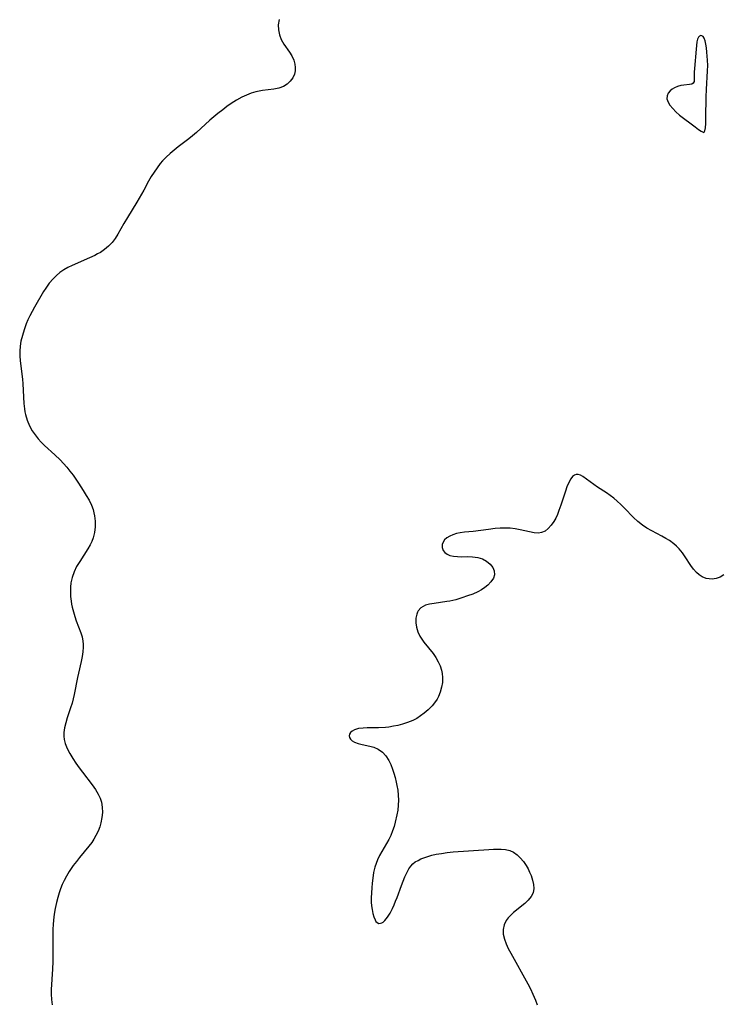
# Model space of a CAD drawing. Header units: metres. Extents: x 1073367 to 1082519, y 1569854 to 1574957.
# Tile 665 of 1056: x 1080765 to 1080984, y 1570410 to 1570717. Entities that reach past the tile are written whole.
import ezdxf

# ---------------------------------------------------------------- set-up
doc = ezdxf.new("R2010")
doc.units = ezdxf.units.M
doc.layers.add('CGG_CurvaNivelLidar_v1', color=253, linetype='Continuous', lineweight=30)

msp = doc.modelspace()

# ---------------------------------------------------------------- linework, layer by layer
at = {"layer": 'CGG_CurvaNivelLidar_v1'}
for p, q in [((1080846.2751, 1570716.8461, 77.5), (1080845.9978, 1570715.2145, 77.5)), ((1080845.9978, 1570715.2145, 77.5), (1080846.0131, 1570713.5951, 77.5)), ((1080846.0131, 1570713.5951, 77.5), (1080846.3407, 1570712.0963, 77.5)), ((1080846.3407, 1570712.0963, 77.5), (1080846.9288, 1570710.6496, 77.5)), ((1080846.9288, 1570710.6496, 77.5), (1080847.7598, 1570709.1903, 77.5)), ((1080976.3606, 1570709.8352, 78), (1080976.1943, 1570708.7877, 78)), ((1080976.5772, 1570710.6832, 78), (1080976.3606, 1570709.8352, 78)), ((1080976.8763, 1570711.3294, 78), (1080976.5772, 1570710.6832, 78)), ((1080977.2055, 1570711.6763, 78), (1080976.8763, 1570711.3294, 78)), ((1080977.5788, 1570711.8196, 78), (1080977.2055, 1570711.6763, 78)), ((1080977.9258, 1570711.759, 78), (1080977.5788, 1570711.8196, 78)), ((1080978.1021, 1570711.6536, 78), (1080977.9258, 1570711.759, 78)), ((1080978.2681, 1570711.5007, 78), (1080978.1021, 1570711.6536, 78)), ((1080978.5623, 1570711.0669, 78), (1080978.2681, 1570711.5007, 78)), ((1080978.8853, 1570710.2389, 78), (1080978.5623, 1570711.0669, 78)), ((1080979.1326, 1570709.1979, 78), (1080978.8853, 1570710.2389, 78)), ((1080847.7598, 1570709.1903, 77.5), (1080849.4612, 1570706.6394, 77.5)), ((1080849.4612, 1570706.6394, 77.5), (1080850.1592, 1570705.4953, 77.5)), ((1080976.0703, 1570707.6255, 78), (1080975.5904, 1570701.5708, 78)), ((1080976.1943, 1570708.7877, 78), (1080976.0703, 1570707.6255, 78)), ((1080979.3223, 1570707.9965, 78), (1080979.1326, 1570709.1979, 78)), ((1080979.47, 1570706.6765, 78), (1080979.3223, 1570707.9965, 78)), ((1080979.6592, 1570704.1989, 78), (1080979.47, 1570706.6765, 78)), ((1080850.1592, 1570705.4953, 77.5), (1080850.7808, 1570704.2123, 77.5)), ((1080850.7808, 1570704.2123, 77.5), (1080851.1781, 1570702.906, 77.5)), ((1080979.708, 1570702.5265, 78), (1080979.6592, 1570704.1989, 78)), ((1080851.2252, 1570700.8336, 77.5), (1080850.9934, 1570699.8355, 77.5)), ((1080851.1781, 1570702.906, 77.5), (1080851.2897, 1570701.8644, 77.5)), ((1080851.2897, 1570701.8644, 77.5), (1080851.2252, 1570700.8336, 77.5)), ((1080975.5904, 1570701.5708, 78), (1080975.5275, 1570700.3913, 78)), ((1080975.5275, 1570700.3913, 78), (1080975.5332, 1570698.3372, 78)), ((1080979.366, 1570694.9841, 78), (1080979.6815, 1570700.8843, 78)), ((1080979.6815, 1570700.8843, 78), (1080979.708, 1570702.5265, 78)), ((1080849.7227, 1570697.579, 77.5), (1080848.7829, 1570696.6706, 77.5)), ((1080850.4693, 1570698.6467, 77.5), (1080849.7227, 1570697.579, 77.5)), ((1080850.9934, 1570699.8355, 77.5), (1080850.4693, 1570698.6467, 77.5)), ((1080975.2246, 1570696.9988, 78), (1080974.7564, 1570696.6943, 78)), ((1080975.4616, 1570697.5566, 78), (1080975.2246, 1570696.9988, 78)), ((1080975.5332, 1570698.3372, 78), (1080975.4616, 1570697.5566, 78)), ((1080839.0183, 1570694.3018, 77.5), (1080837.5707, 1570693.862, 77.5)), ((1080840.0713, 1570694.5456, 77.5), (1080839.0183, 1570694.3018, 77.5)), ((1080841.1231, 1570694.7337, 77.5), (1080840.0713, 1570694.5456, 77.5)), ((1080844.5679, 1570695.1655, 77.5), (1080841.1231, 1570694.7337, 77.5)), ((1080846.162, 1570695.454, 77.5), (1080844.5679, 1570695.1655, 77.5)), ((1080847.6066, 1570695.9419, 77.5), (1080846.162, 1570695.454, 77.5)), ((1080848.7829, 1570696.6706, 77.5), (1080847.6066, 1570695.9419, 77.5)), ((1080968.0276, 1570694.5979, 78), (1080967.4333, 1570693.8861, 78)), ((1080968.6363, 1570695.087, 78), (1080968.0276, 1570694.5979, 78)), ((1080969.3305, 1570695.5013, 78), (1080968.6363, 1570695.087, 78)), ((1080970.3111, 1570695.9263, 78), (1080969.3305, 1570695.5013, 78)), ((1080971.3274, 1570696.2309, 78), (1080970.3111, 1570695.9263, 78)), ((1080972.3237, 1570696.4176, 78), (1080971.3274, 1570696.2309, 78)), ((1080974.0859, 1570696.5615, 78), (1080972.3237, 1570696.4176, 78)), ((1080974.7564, 1570696.6943, 78), (1080974.0859, 1570696.5615, 78)), ((1080979.2745, 1570692.7437, 78), (1080979.366, 1570694.9841, 78)), ((1080832.9663, 1570691.6965, 77.5), (1080831.3425, 1570690.6611, 77.5)), ((1080834.6338, 1570692.6199, 77.5), (1080832.9663, 1570691.6965, 77.5)), ((1080836.0888, 1570693.2943, 77.5), (1080834.6338, 1570692.6199, 77.5)), ((1080837.5707, 1570693.862, 77.5), (1080836.0888, 1570693.2943, 77.5)), ((1080967.0771, 1570693.0817, 78), (1080967.0181, 1570692.1735, 78)), ((1080967.0181, 1570692.1735, 78), (1080967.352, 1570691.1264, 78)), ((1080967.4333, 1570693.8861, 78), (1080967.0771, 1570693.0817, 78)), ((1080967.352, 1570691.1264, 78), (1080967.9558, 1570690.1175, 78)), ((1080979.1742, 1570686.2103, 78), (1080979.2745, 1570692.7437, 78)), ((1080828.6835, 1570688.736, 77.5), (1080827.2137, 1570687.5763, 77.5)), ((1080830.0018, 1570689.7215, 77.5), (1080828.6835, 1570688.736, 77.5)), ((1080831.3425, 1570690.6611, 77.5), (1080830.0018, 1570689.7215, 77.5)), ((1080967.9558, 1570690.1175, 78), (1080968.801, 1570689.0751, 78)), ((1080968.801, 1570689.0751, 78), (1080969.8383, 1570688.0396, 78)), ((1080969.8383, 1570688.0396, 78), (1080970.9677, 1570687.0763, 78)), ((1080824.7192, 1570685.4666, 77.5), (1080820.4876, 1570681.6409, 77.5)), ((1080827.2137, 1570687.5763, 77.5), (1080824.7192, 1570685.4666, 77.5)), ((1080970.9677, 1570687.0763, 78), (1080975.8028, 1570683.3563, 78)), ((1080979.1097, 1570684.4895, 78), (1080979.1742, 1570686.2103, 78)), ((1080820.4876, 1570681.6409, 77.5), (1080819.2994, 1570680.6295, 77.5)), ((1080975.8028, 1570683.3563, 78), (1080976.837, 1570682.6118, 78)), ((1080976.837, 1570682.6118, 78), (1080977.7242, 1570682.0361, 78)), ((1080977.7242, 1570682.0361, 78), (1080978.3113, 1570681.7072, 78)), ((1080978.3113, 1570681.7072, 78), (1080978.5, 1570681.6488, 78)), ((1080978.5, 1570681.6488, 78), (1080978.6528, 1570681.725, 78)), ((1080978.6528, 1570681.725, 78), (1080978.8084, 1570682.1168, 78)), ((1080978.8084, 1570682.1168, 78), (1080978.9913, 1570683.1044, 78)), ((1080978.9913, 1570683.1044, 78), (1080979.1097, 1570684.4895, 78)), ((1080818.0853, 1570679.6511, 77.5), (1080814.8302, 1570677.1559, 77.5)), ((1080819.2994, 1570680.6295, 77.5), (1080818.0853, 1570679.6511, 77.5)), ((1080813.5438, 1570676.1321, 77.5), (1080812.2934, 1570675.0737, 77.5)), ((1080814.8302, 1570677.1559, 77.5), (1080813.5438, 1570676.1321, 77.5)), ((1080809.9623, 1570672.8005, 77.5), (1080809.2185, 1570671.9351, 77.5)), ((1080811.0937, 1570673.9682, 77.5), (1080809.9623, 1570672.8005, 77.5)), ((1080812.2934, 1570675.0737, 77.5), (1080811.0937, 1570673.9682, 77.5)), ((1080808.2286, 1570670.6405, 77.5), (1080807.3064, 1570669.2886, 77.5)), ((1080809.2185, 1570671.9351, 77.5), (1080808.2286, 1570670.6405, 77.5)), ((1080805.6102, 1570666.4663, 77.5), (1080804.0762, 1570663.6653, 77.5)), ((1080806.4374, 1570667.8935, 77.5), (1080805.6102, 1570666.4663, 77.5)), ((1080807.3064, 1570669.2886, 77.5), (1080806.4374, 1570667.8935, 77.5)), ((1080804.0762, 1570663.6653, 77.5), (1080802.6652, 1570661.1693, 77.5)), ((1080802.6652, 1570661.1693, 77.5), (1080801.9342, 1570659.9383, 77.5)), ((1080801.9342, 1570659.9383, 77.5), (1080798.9999, 1570655.2103, 77.5)), ((1080798.9999, 1570655.2103, 77.5), (1080797.8749, 1570653.2852, 77.5)), ((1080797.8749, 1570653.2852, 77.5), (1080796.0472, 1570650.0153, 77.5)), ((1080795.1992, 1570648.6451, 77.5), (1080794.2479, 1570647.3726, 77.5)), ((1080796.0472, 1570650.0153, 77.5), (1080795.1992, 1570648.6451, 77.5)), ((1080791.9169, 1570645.2153, 77.5), (1080790.5749, 1570644.3062, 77.5)), ((1080793.1498, 1570646.2335, 77.5), (1080791.9169, 1570645.2153, 77.5)), ((1080794.2479, 1570647.3726, 77.5), (1080793.1498, 1570646.2335, 77.5)), ((1080787.1805, 1570642.558, 77.5), (1080781.8021, 1570640.1924, 77.5)), ((1080788.8493, 1570643.3464, 77.5), (1080787.1805, 1570642.558, 77.5)), ((1080789.7256, 1570643.8098, 77.5), (1080788.8493, 1570643.3464, 77.5)), ((1080790.5749, 1570644.3062, 77.5), (1080789.7256, 1570643.8098, 77.5)), ((1080779.1895, 1570638.811, 77.5), (1080778.0043, 1570637.9967, 77.5)), ((1080780.4691, 1570639.5375, 77.5), (1080779.1895, 1570638.811, 77.5)), ((1080781.8021, 1570640.1924, 77.5), (1080780.4691, 1570639.5375, 77.5)), ((1080775.8629, 1570636.082, 77.5), (1080774.6687, 1570634.6856, 77.5)), ((1080776.8942, 1570637.0845, 77.5), (1080775.8629, 1570636.082, 77.5)), ((1080778.0043, 1570637.9967, 77.5), (1080776.8942, 1570637.0845, 77.5)), ((1080773.5967, 1570633.1804, 77.5), (1080772.9196, 1570632.0926, 77.5)), ((1080774.6687, 1570634.6856, 77.5), (1080773.5967, 1570633.1804, 77.5)), ((1080772.9196, 1570632.0926, 77.5), (1080770.0975, 1570627.2002, 77.5)), ((1080770.0975, 1570627.2002, 77.5), (1080768.6207, 1570624.5062, 77.5)), ((1080768.6207, 1570624.5062, 77.5), (1080768.0376, 1570623.3068, 77.5)), ((1080767.4757, 1570621.9993, 77.5), (1080766.8263, 1570620.2174, 77.5)), ((1080768.0376, 1570623.3068, 77.5), (1080767.4757, 1570621.9993, 77.5)), ((1080766.2877, 1570618.4146, 77.5), (1080765.8595, 1570616.6059, 77.5)), ((1080766.8263, 1570620.2174, 77.5), (1080766.2877, 1570618.4146, 77.5)), ((1080765.5963, 1570615.0817, 77.5), (1080765.4626, 1570613.5587, 77.5)), ((1080765.8595, 1570616.6059, 77.5), (1080765.5963, 1570615.0817, 77.5)), ((1080765.4626, 1570613.5587, 77.5), (1080765.4858, 1570612.0549, 77.5)), ((1080765.4858, 1570612.0549, 77.5), (1080765.6136, 1570610.5382, 77.5)), ((1080765.6136, 1570610.5382, 77.5), (1080766.3019, 1570604.7594, 77.5)), ((1080766.3019, 1570604.7594, 77.5), (1080766.4327, 1570603.3928, 77.5)), ((1080766.4327, 1570603.3928, 77.5), (1080766.7818, 1570597.2317, 77.5)), ((1080766.7818, 1570597.2317, 77.5), (1080766.9381, 1570595.5763, 77.5)), ((1080766.9381, 1570595.5763, 77.5), (1080767.0667, 1570594.6523, 77.5)), ((1080767.0667, 1570594.6523, 77.5), (1080767.2399, 1570593.7416, 77.5)), ((1080767.2399, 1570593.7416, 77.5), (1080767.7483, 1570591.9895, 77.5)), ((1080767.7483, 1570591.9895, 77.5), (1080768.4636, 1570590.3062, 77.5)), ((1080768.4636, 1570590.3062, 77.5), (1080769.3656, 1570588.6994, 77.5)), ((1080769.3656, 1570588.6994, 77.5), (1080770.2491, 1570587.4257, 77.5)), ((1080770.2491, 1570587.4257, 77.5), (1080771.2298, 1570586.2069, 77.5)), ((1080771.2298, 1570586.2069, 77.5), (1080772.1971, 1570585.1337, 77.5)), ((1080772.1971, 1570585.1337, 77.5), (1080773.2216, 1570584.1042, 77.5)), ((1080773.2216, 1570584.1042, 77.5), (1080776.4023, 1570581.2439, 77.5)), ((1080776.4023, 1570581.2439, 77.5), (1080778.0223, 1570579.6816, 77.5)), ((1080778.0223, 1570579.6816, 77.5), (1080779.1007, 1570578.5371, 77.5)), ((1080779.1007, 1570578.5371, 77.5), (1080780.1347, 1570577.3489, 77.5)), ((1080780.1347, 1570577.3489, 77.5), (1080781.1206, 1570576.1201, 77.5)), ((1080781.1206, 1570576.1201, 77.5), (1080782.0611, 1570574.8496, 77.5)), ((1080782.0611, 1570574.8496, 77.5), (1080783.751, 1570572.4178, 77.5)), ((1080937.6352, 1570574.4456, 78), (1080937.1203, 1570573.793, 78)), ((1080938.1839, 1570574.9105, 78), (1080937.6352, 1570574.4456, 78)), ((1080938.7666, 1570575.146, 78), (1080938.1839, 1570574.9105, 78)), ((1080939.3972, 1570575.1197, 78), (1080938.7666, 1570575.146, 78)), ((1080940.0711, 1570574.8699, 78), (1080939.3972, 1570575.1197, 78)), ((1080940.7967, 1570574.4545, 78), (1080940.0711, 1570574.8699, 78)), ((1080945.3983, 1570571.1845, 78), (1080940.7967, 1570574.4545, 78)), ((1080783.751, 1570572.4178, 77.5), (1080785.2649, 1570570.1263, 77.5)), ((1080935.8901, 1570571.2963, 78), (1080935.3897, 1570569.8728, 78)), ((1080936.4378, 1570572.5851, 78), (1080935.8901, 1570571.2963, 78)), ((1080937.1203, 1570573.793, 78), (1080936.4378, 1570572.5851, 78)), ((1080785.2649, 1570570.1263, 77.5), (1080786.2041, 1570568.6028, 77.5)), ((1080786.2041, 1570568.6028, 77.5), (1080787.0639, 1570567.0649, 77.5)), ((1080935.3897, 1570569.8728, 78), (1080934.0026, 1570565.5443, 78)), ((1080948.1553, 1570569.4073, 78), (1080945.3983, 1570571.1845, 78)), ((1080949.3098, 1570568.5987, 78), (1080948.1553, 1570569.4073, 78)), ((1080950.445, 1570567.732, 78), (1080949.3098, 1570568.5987, 78)), ((1080787.0639, 1570567.0649, 77.5), (1080787.807, 1570565.5056, 77.5)), ((1080787.807, 1570565.5056, 77.5), (1080788.3058, 1570564.1717, 77.5)), ((1080934.0026, 1570565.5443, 78), (1080933.3877, 1570563.8663, 78)), ((1080951.5508, 1570566.8091, 78), (1080950.445, 1570567.732, 78)), ((1080952.7015, 1570565.7543, 78), (1080951.5508, 1570566.8091, 78)), ((1080953.8134, 1570564.6547, 78), (1080952.7015, 1570565.7543, 78)), ((1080788.3058, 1570564.1717, 77.5), (1080788.5706, 1570563.2025, 77.5)), ((1080788.5706, 1570563.2025, 77.5), (1080788.7498, 1570562.2706, 77.5)), ((1080788.7498, 1570562.2706, 77.5), (1080788.9292, 1570560.5235, 77.5)), ((1080932.9042, 1570562.678, 78), (1080932.3804, 1570561.541, 78)), ((1080933.3877, 1570563.8663, 78), (1080932.9042, 1570562.678, 78)), ((1080956.6236, 1570561.7116, 78), (1080953.8134, 1570564.6547, 78)), ((1080788.9292, 1570560.5235, 77.5), (1080788.925, 1570558.7683, 77.5)), ((1080930.9817, 1570559.2763, 78), (1080930.0622, 1570558.2651, 78)), ((1080931.8023, 1570560.4768, 78), (1080930.9817, 1570559.2763, 78)), ((1080932.3804, 1570561.541, 78), (1080931.8023, 1570560.4768, 78)), ((1080957.9564, 1570560.4632, 78), (1080956.6236, 1570561.7116, 78)), ((1080959.3776, 1570559.3236, 78), (1080957.9564, 1570560.4632, 78)), ((1080960.7978, 1570558.3714, 78), (1080959.3776, 1570559.3236, 78)), ((1080788.7339, 1570557.03, 77.5), (1080788.3358, 1570555.3345, 77.5)), ((1080788.925, 1570558.7683, 77.5), (1080788.7339, 1570557.03, 77.5)), ((1080899.3576, 1570555.9282, 78), (1080898.4868, 1570555.3723, 78)), ((1080900.3573, 1570556.3592, 78), (1080899.3576, 1570555.9282, 78)), ((1080901.4672, 1570556.6855, 78), (1080900.3573, 1570556.3592, 78)), ((1080902.6597, 1570556.9228, 78), (1080901.4672, 1570556.6855, 78)), ((1080903.9417, 1570557.0932, 78), (1080902.6597, 1570556.9228, 78)), ((1080906.7044, 1570557.3964, 78), (1080903.9417, 1570557.0932, 78)), ((1080911.4329, 1570558.0193, 78), (1080906.7044, 1570557.3964, 78)), ((1080913.5505, 1570558.2505, 78), (1080911.4329, 1570558.0193, 78)), ((1080915.124, 1570558.3584, 78), (1080913.5505, 1570558.2505, 78)), ((1080916.6841, 1570558.3942, 78), (1080915.124, 1570558.3584, 78)), ((1080918.2216, 1570558.3377, 78), (1080916.6841, 1570558.3942, 78)), ((1080919.7726, 1570558.1684, 78), (1080918.2216, 1570558.3377, 78)), ((1080921.2776, 1570557.912, 78), (1080919.7726, 1570558.1684, 78)), ((1080924.2255, 1570557.2474, 78), (1080921.2776, 1570557.912, 78)), ((1080925.6418, 1570556.9694, 78), (1080924.2255, 1570557.2474, 78)), ((1080926.9714, 1570556.8772, 78), (1080925.6418, 1570556.9694, 78)), ((1080927.9451, 1570557.012, 78), (1080926.9714, 1570556.8772, 78)), ((1080929.05, 1570557.4899, 78), (1080927.9451, 1570557.012, 78)), ((1080930.0622, 1570558.2651, 78), (1080929.05, 1570557.4899, 78)), ((1080962.2778, 1570557.5144, 78), (1080960.7978, 1570558.3714, 78)), ((1080965.4606, 1570555.8607, 78), (1080962.2778, 1570557.5144, 78)), ((1080787.4316, 1570553.1714, 77.5), (1080786.7106, 1570551.9253, 77.5)), ((1080787.9559, 1570554.279, 77.5), (1080787.4316, 1570553.1714, 77.5)), ((1080788.3358, 1570555.3345, 77.5), (1080787.9559, 1570554.279, 77.5)), ((1080897.0224, 1570553.268, 78), (1080896.9999, 1570552.3324, 78)), ((1080897.2999, 1570554.0134, 78), (1080897.0224, 1570553.268, 78)), ((1080897.7861, 1570554.7155, 78), (1080897.2999, 1570554.0134, 78)), ((1080898.4868, 1570555.3723, 78), (1080897.7861, 1570554.7155, 78)), ((1080966.6689, 1570555.1991, 78), (1080965.4606, 1570555.8607, 78)), ((1080967.8362, 1570554.4906, 78), (1080966.6689, 1570555.1991, 78)), ((1080969.1598, 1570553.5444, 78), (1080967.8362, 1570554.4906, 78)), ((1080970.0433, 1570552.7765, 78), (1080969.1598, 1570553.5444, 78)), ((1080786.7106, 1570551.9253, 77.5), (1080784.143, 1570548.0431, 77.5)), ((1080896.9999, 1570552.3324, 78), (1080897.3215, 1570551.4498, 78)), ((1080897.3215, 1570551.4498, 78), (1080897.8458, 1570550.8023, 78)), ((1080897.8458, 1570550.8023, 78), (1080898.5655, 1570550.27, 78)), ((1080898.5655, 1570550.27, 78), (1080899.4449, 1570549.8774, 78)), ((1080899.4449, 1570549.8774, 78), (1080900.565, 1570549.6234, 78)), ((1080970.8575, 1570551.9393, 78), (1080970.0433, 1570552.7765, 78)), ((1080971.8385, 1570550.726, 78), (1080970.8575, 1570551.9393, 78)), ((1080972.7294, 1570549.4449, 78), (1080971.8385, 1570550.726, 78)), ((1080784.143, 1570548.0431, 77.5), (1080783.2002, 1570546.4315, 77.5)), ((1080900.565, 1570549.6234, 78), (1080901.7977, 1570549.5153, 78)), ((1080901.7977, 1570549.5153, 78), (1080903.1023, 1570549.4985, 78)), ((1080903.1023, 1570549.4985, 78), (1080904.8379, 1570549.5243, 78)), ((1080904.8379, 1570549.5243, 78), (1080906.4876, 1570549.486, 78)), ((1080906.4876, 1570549.486, 78), (1080908.0856, 1570549.269, 78)), ((1080908.0856, 1570549.269, 78), (1080909.5407, 1570548.7976, 78)), ((1080909.5407, 1570548.7976, 78), (1080910.8458, 1570548.0946, 78)), ((1080910.8458, 1570548.0946, 78), (1080911.9423, 1570547.2024, 78)), ((1080911.9423, 1570547.2024, 78), (1080912.7559, 1570546.169, 78)), ((1080974.4512, 1570546.7796, 78), (1080972.7294, 1570549.4449, 78)), ((1080975.295, 1570545.6079, 78), (1080974.4512, 1570546.7796, 78)), ((1080782.3963, 1570544.7639, 77.5), (1080781.7877, 1570543.036, 77.5)), ((1080783.2002, 1570546.4315, 77.5), (1080782.3963, 1570544.7639, 77.5)), ((1080912.7559, 1570546.169, 78), (1080913.2433, 1570545.0454, 78)), ((1080913.3322, 1570543.8912, 78), (1080912.9669, 1570542.7629, 78)), ((1080913.2433, 1570545.0454, 78), (1080913.3322, 1570543.8912, 78)), ((1080976.2177, 1570544.5662, 78), (1080975.295, 1570545.6079, 78)), ((1080977.0784, 1570543.834, 78), (1080976.2177, 1570544.5662, 78)), ((1080978.0121, 1570543.2505, 78), (1080977.0784, 1570543.834, 78)), ((1080984.7084, 1570543.829, 78), (1080983.5961, 1570543.1656, 78)), ((1080781.4374, 1570541.3702, 77.5), (1080781.2836, 1570539.959, 77.5)), ((1080781.7877, 1570543.036, 77.5), (1080781.4374, 1570541.3702, 77.5)), ((1080911.203, 1570540.6316, 78), (1080910.2708, 1570539.8806, 78)), ((1080912.2267, 1570541.672, 78), (1080911.203, 1570540.6316, 78)), ((1080912.9669, 1570542.7629, 78), (1080912.2267, 1570541.672, 78)), ((1080979.2657, 1570542.7545, 78), (1080978.0121, 1570543.2505, 78)), ((1080980.1917, 1570542.5746, 78), (1080979.2657, 1570542.7545, 78)), ((1080981.1269, 1570542.5411, 78), (1080980.1917, 1570542.5746, 78)), ((1080982.3884, 1570542.7301, 78), (1080981.1269, 1570542.5411, 78)), ((1080983.5961, 1570543.1656, 78), (1080982.3884, 1570542.7301, 78)), ((1080781.2836, 1570539.959, 77.5), (1080781.2368, 1570538.5296, 77.5)), ((1080781.2368, 1570538.5296, 77.5), (1080781.2902, 1570537.0913, 77.5)), ((1080906.5621, 1570537.8617, 78), (1080904.9371, 1570537.2556, 78)), ((1080908.1022, 1570538.551, 78), (1080906.5621, 1570537.8617, 78)), ((1080909.2324, 1570539.182, 78), (1080908.1022, 1570538.551, 78)), ((1080910.2708, 1570539.8806, 78), (1080909.2324, 1570539.182, 78)), ((1080781.2902, 1570537.0913, 77.5), (1080781.4418, 1570535.653, 77.5)), ((1080781.4418, 1570535.653, 77.5), (1080781.5974, 1570534.7, 77.5)), ((1080781.5974, 1570534.7, 77.5), (1080781.7941, 1570533.7528, 77.5)), ((1080893.1041, 1570534.7142, 78), (1080891.8206, 1570534.3609, 78)), ((1080894.5208, 1570534.9562, 78), (1080893.1041, 1570534.7142, 78)), ((1080898.4586, 1570535.4888, 78), (1080894.5208, 1570534.9562, 78)), ((1080899.3877, 1570535.6626, 78), (1080898.4586, 1570535.4888, 78)), ((1080901.2554, 1570536.1055, 78), (1080899.3877, 1570535.6626, 78)), ((1080903.1116, 1570536.6469, 78), (1080901.2554, 1570536.1055, 78)), ((1080904.9371, 1570537.2556, 78), (1080903.1116, 1570536.6469, 78)), ((1080781.7941, 1570533.7528, 77.5), (1080782.1668, 1570532.3142, 77.5)), ((1080782.1668, 1570532.3142, 77.5), (1080782.6048, 1570530.8954, 77.5)), ((1080889.0909, 1570531.5817, 78), (1080888.8558, 1570530.3088, 78)), ((1080889.3208, 1570532.1933, 78), (1080889.0909, 1570531.5817, 78)), ((1080889.5664, 1570532.6521, 78), (1080889.3208, 1570532.1933, 78)), ((1080890.3898, 1570533.5914, 78), (1080889.5664, 1570532.6521, 78)), ((1080891.0547, 1570534.0262, 78), (1080890.3898, 1570533.5914, 78)), ((1080891.8206, 1570534.3609, 78), (1080891.0547, 1570534.0262, 78)), ((1080782.6048, 1570530.8954, 77.5), (1080783.0859, 1570529.4989, 77.5)), ((1080783.0859, 1570529.4989, 77.5), (1080784.4544, 1570525.825, 77.5)), ((1080888.8558, 1570530.3088, 78), (1080888.8534, 1570528.9358, 78)), ((1080888.8534, 1570528.9358, 78), (1080889.0601, 1570527.5123, 78)), ((1080784.4544, 1570525.825, 77.5), (1080784.8663, 1570524.4893, 77.5)), ((1080889.0601, 1570527.5123, 78), (1080889.4681, 1570526.083, 78)), ((1080889.4681, 1570526.083, 78), (1080890.084, 1570524.6908, 78)), ((1080784.8663, 1570524.4893, 77.5), (1080785.1436, 1570523.1411, 77.5)), ((1080785.1436, 1570523.1411, 77.5), (1080785.2282, 1570522.2536, 77.5)), ((1080785.2282, 1570522.2536, 77.5), (1080785.2437, 1570521.3555, 77.5)), ((1080890.084, 1570524.6908, 78), (1080890.4386, 1570524.0788, 78)), ((1080890.4386, 1570524.0788, 78), (1080891.2865, 1570522.8691, 78)), ((1080891.2865, 1570522.8691, 78), (1080894.1934, 1570519.2962, 78)), ((1080785.1506, 1570519.8794, 77.5), (1080784.9401, 1570518.3867, 77.5)), ((1080785.2437, 1570521.3555, 77.5), (1080785.1506, 1570519.8794, 77.5)), ((1080894.1934, 1570519.2962, 78), (1080895.0386, 1570518.0725, 78)), ((1080784.6387, 1570516.8849, 77.5), (1080783.7286, 1570513.1935, 77.5)), ((1080784.9401, 1570518.3867, 77.5), (1080784.6387, 1570516.8849, 77.5)), ((1080895.0386, 1570518.0725, 78), (1080895.7803, 1570516.7933, 78)), ((1080895.7803, 1570516.7933, 78), (1080896.3932, 1570515.4671, 78)), ((1080783.7286, 1570513.1935, 77.5), (1080783.4362, 1570511.8621, 77.5)), ((1080896.3932, 1570515.4671, 78), (1080896.8451, 1570514.1001, 78)), ((1080896.8451, 1570514.1001, 78), (1080897.0443, 1570513.1343, 78)), ((1080897.0443, 1570513.1343, 78), (1080897.1541, 1570511.8522, 78)), ((1080783.4362, 1570511.8621, 77.5), (1080782.43, 1570506.6, 77.5)), ((1080897.0848, 1570510.3348, 78), (1080896.8308, 1570508.8265, 78)), ((1080897.1541, 1570511.8522, 78), (1080897.0848, 1570510.3348, 78)), ((1080896.4117, 1570507.3481, 78), (1080895.8352, 1570505.9224, 78)), ((1080896.8308, 1570508.8265, 78), (1080896.4117, 1570507.3481, 78)), ((1080781.7597, 1570503.8185, 77.5), (1080781.3144, 1570502.373, 77.5)), ((1080782.1192, 1570505.1998, 77.5), (1080781.7597, 1570503.8185, 77.5)), ((1080782.43, 1570506.6, 77.5), (1080782.1192, 1570505.1998, 77.5)), ((1080894.9467, 1570504.3511, 78), (1080893.9085, 1570503.0369, 78)), ((1080895.4214, 1570505.1196, 78), (1080894.9467, 1570504.3511, 78)), ((1080895.8352, 1570505.9224, 78), (1080895.4214, 1570505.1196, 78)), ((1080781.3144, 1570502.373, 77.5), (1080780.2937, 1570499.3526, 77.5)), ((1080891.3851, 1570500.721, 78), (1080890.2599, 1570499.8811, 78)), ((1080892.7041, 1570501.8342, 78), (1080891.3851, 1570500.721, 78)), ((1080893.9085, 1570503.0369, 78), (1080892.7041, 1570501.8342, 78)), ((1080779.805, 1570497.7759, 77.5), (1080779.4203, 1570496.2223, 77.5)), ((1080780.2937, 1570499.3526, 77.5), (1080779.805, 1570497.7759, 77.5)), ((1080886.2726, 1570497.8076, 78), (1080884.6322, 1570497.2998, 78)), ((1080887.8395, 1570498.4465, 78), (1080886.2726, 1570497.8076, 78)), ((1080889.0811, 1570499.1138, 78), (1080887.8395, 1570498.4465, 78)), ((1080890.2599, 1570499.8811, 78), (1080889.0811, 1570499.1138, 78)), ((1080779.2034, 1570494.6865, 77.5), (1080779.2026, 1570493.5872, 77.5)), ((1080779.4203, 1570496.2223, 77.5), (1080779.2034, 1570494.6865, 77.5)), ((1080868.4695, 1570494.7205, 78), (1080868.1494, 1570494.21, 78)), ((1080869.0145, 1570495.196, 78), (1080868.4695, 1570494.7205, 78)), ((1080869.742, 1570495.5811, 78), (1080869.0145, 1570495.196, 78)), ((1080870.9867, 1570495.9354, 78), (1080869.742, 1570495.5811, 78)), ((1080872.4424, 1570496.1152, 78), (1080870.9867, 1570495.9354, 78)), ((1080873.6384, 1570496.161, 78), (1080872.4424, 1570496.1152, 78)), ((1080877.2431, 1570496.1902, 78), (1080873.6384, 1570496.161, 78)), ((1080879.3393, 1570496.3184, 78), (1080877.2431, 1570496.1902, 78)), ((1080880.3857, 1570496.4346, 78), (1080879.3393, 1570496.3184, 78)), ((1080881.8163, 1570496.6576, 78), (1080880.3857, 1570496.4346, 78)), ((1080883.2348, 1570496.9482, 78), (1080881.8163, 1570496.6576, 78)), ((1080884.6322, 1570497.2998, 78), (1080883.2348, 1570496.9482, 78)), ((1080779.2026, 1570493.5872, 77.5), (1080779.3496, 1570492.5359, 77.5)), ((1080779.3496, 1570492.5359, 77.5), (1080779.6714, 1570491.3519, 77.5)), ((1080868.1494, 1570494.21, 78), (1080868.0437, 1570493.6681, 78)), ((1080868.0437, 1570493.6681, 78), (1080868.1674, 1570493.1275, 78)), ((1080868.1674, 1570493.1275, 78), (1080868.4964, 1570492.6084, 78)), ((1080868.4964, 1570492.6084, 78), (1080869.025, 1570492.1179, 78)), ((1080869.025, 1570492.1179, 78), (1080869.7138, 1570491.6981, 78)), ((1080869.7138, 1570491.6981, 78), (1080870.8421, 1570491.265, 78)), ((1080779.6714, 1570491.3519, 77.5), (1080780.2892, 1570489.7809, 77.5)), ((1080780.2892, 1570489.7809, 77.5), (1080781.0712, 1570488.2138, 77.5)), ((1080870.8421, 1570491.265, 78), (1080872.1264, 1570490.9457, 78)), ((1080872.1264, 1570490.9457, 78), (1080874.5096, 1570490.4744, 78)), ((1080874.5096, 1570490.4744, 78), (1080875.6993, 1570490.1522, 78)), ((1080875.6993, 1570490.1522, 78), (1080877.1356, 1570489.5284, 78)), ((1080877.1356, 1570489.5284, 78), (1080878.4104, 1570488.6045, 78)), ((1080878.4104, 1570488.6045, 78), (1080879.5177, 1570487.4165, 78)), ((1080781.0712, 1570488.2138, 77.5), (1080781.9768, 1570486.655, 77.5)), ((1080781.9768, 1570486.655, 77.5), (1080782.921, 1570485.193, 77.5)), ((1080879.5177, 1570487.4165, 78), (1080880.4433, 1570486.0166, 78)), ((1080880.4433, 1570486.0166, 78), (1080881.0623, 1570484.7318, 78)), ((1080782.921, 1570485.193, 77.5), (1080783.9335, 1570483.7507, 77.5)), ((1080783.9335, 1570483.7507, 77.5), (1080784.9748, 1570482.3674, 77.5)), ((1080784.9748, 1570482.3674, 77.5), (1080788.0693, 1570478.4276, 77.5)), ((1080881.0623, 1570484.7318, 78), (1080881.5858, 1570483.3579, 78)), ((1080881.5858, 1570483.3579, 78), (1080882.012, 1570482.0422, 78)), ((1080882.012, 1570482.0422, 78), (1080882.3928, 1570480.6862, 78)), ((1080882.3928, 1570480.6862, 78), (1080882.7255, 1570479.3005, 78)), ((1080882.7255, 1570479.3005, 78), (1080882.9412, 1570478.2428, 78)), ((1080788.0693, 1570478.4276, 77.5), (1080789.0651, 1570476.9818, 77.5)), ((1080789.0651, 1570476.9818, 77.5), (1080789.9241, 1570475.4951, 77.5)), ((1080882.9412, 1570478.2428, 78), (1080883.1883, 1570476.7258, 78)), ((1080883.1883, 1570476.7258, 78), (1080883.3523, 1570475.1981, 78)), ((1080789.9241, 1570475.4951, 77.5), (1080790.483, 1570474.267, 77.5)), ((1080790.483, 1570474.267, 77.5), (1080790.8934, 1570473.0056, 77.5)), ((1080883.3523, 1570475.1981, 78), (1080883.4131, 1570473.6657, 78)), ((1080883.4131, 1570473.6657, 78), (1080883.3526, 1570472.113, 78)), ((1080790.8934, 1570473.0056, 77.5), (1080791.1603, 1570471.4409, 77.5)), ((1080791.1603, 1570471.4409, 77.5), (1080791.2073, 1570469.8428, 77.5)), ((1080883.1856, 1570470.5672, 78), (1080882.9319, 1570469.0344, 78)), ((1080883.3526, 1570472.113, 78), (1080883.1856, 1570470.5672, 78)), ((1080791.0658, 1570468.2197, 77.5), (1080790.7543, 1570466.6007, 77.5)), ((1080791.2073, 1570469.8428, 77.5), (1080791.0658, 1570468.2197, 77.5)), ((1080882.9319, 1570469.0344, 78), (1080882.4365, 1570466.8458, 78)), ((1080789.8999, 1570464.0357, 77.5), (1080789.2039, 1570462.613, 77.5)), ((1080790.3821, 1570465.3055, 77.5), (1080789.8999, 1570464.0357, 77.5)), ((1080790.7543, 1570466.6007, 77.5), (1080790.3821, 1570465.3055, 77.5)), ((1080881.5803, 1570464.0607, 78), (1080881.0381, 1570462.6726, 78)), ((1080882.0359, 1570465.434, 78), (1080881.5803, 1570464.0607, 78)), ((1080882.4365, 1570466.8458, 78), (1080882.0359, 1570465.434, 78)), ((1080788.5746, 1570461.5431, 77.5), (1080787.8767, 1570460.5035, 77.5)), ((1080789.2039, 1570462.613, 77.5), (1080788.5746, 1570461.5431, 77.5)), ((1080880.4079, 1570461.3564, 78), (1080878.1864, 1570457.672, 78)), ((1080881.0381, 1570462.6726, 78), (1080880.4079, 1570461.3564, 78)), ((1080786.991, 1570459.3311, 77.5), (1080784.0923, 1570455.8055, 77.5)), ((1080787.8767, 1570460.5035, 77.5), (1080786.991, 1570459.3311, 77.5)), ((1080900.4603, 1570457.517, 78), (1080911.5473, 1570458.3028, 78)), ((1080911.5473, 1570458.3028, 78), (1080913.0152, 1570458.3803, 78)), ((1080913.0152, 1570458.3803, 78), (1080915.3461, 1570458.4132, 78)), ((1080915.3461, 1570458.4132, 78), (1080916.7516, 1570458.3055, 78)), ((1080916.7516, 1570458.3055, 78), (1080918.0677, 1570458.0001, 78)), ((1080918.0677, 1570458.0001, 78), (1080919.2544, 1570457.4469, 78)), ((1080784.0923, 1570455.8055, 77.5), (1080783.1089, 1570454.5556, 77.5)), ((1080876.9255, 1570455.1055, 78), (1080876.4807, 1570453.947, 78)), ((1080877.5236, 1570456.4154, 78), (1080876.9255, 1570455.1055, 78)), ((1080878.1864, 1570457.672, 78), (1080877.5236, 1570456.4154, 78)), ((1080888.6575, 1570454.395, 78), (1080889.5143, 1570454.9108, 78)), ((1080889.5143, 1570454.9108, 78), (1080890.4089, 1570455.3399, 78)), ((1080890.4089, 1570455.3399, 78), (1080891.3626, 1570455.7198, 78)), ((1080891.3626, 1570455.7198, 78), (1080892.5795, 1570456.1265, 78)), ((1080892.5795, 1570456.1265, 78), (1080893.8535, 1570456.4803, 78)), ((1080893.8535, 1570456.4803, 78), (1080895.1738, 1570456.7818, 78)), ((1080895.1738, 1570456.7818, 78), (1080896.8318, 1570457.0792, 78)), ((1080896.8318, 1570457.0792, 78), (1080898.5299, 1570457.3134, 78)), ((1080898.5299, 1570457.3134, 78), (1080900.4603, 1570457.517, 78)), ((1080919.2544, 1570457.4469, 78), (1080920.3483, 1570456.6739, 78)), ((1080920.3483, 1570456.6739, 78), (1080921.3534, 1570455.7291, 78)), ((1080921.3534, 1570455.7291, 78), (1080922.3384, 1570454.5568, 78)), ((1080782.1565, 1570453.2801, 77.5), (1080780.8745, 1570451.4074, 77.5)), ((1080783.1089, 1570454.5556, 77.5), (1080782.1565, 1570453.2801, 77.5)), ((1080876.1011, 1570452.7557, 78), (1080875.6866, 1570451.0711, 78)), ((1080876.4807, 1570453.947, 78), (1080876.1011, 1570452.7557, 78)), ((1080886.0052, 1570451.0469, 78), (1080886.6683, 1570452.2337, 78)), ((1080886.6683, 1570452.2337, 78), (1080887.2415, 1570453.0598, 78)), ((1080887.2415, 1570453.0598, 78), (1080887.895, 1570453.7833, 78)), ((1080887.895, 1570453.7833, 78), (1080888.6575, 1570454.395, 78)), ((1080922.3384, 1570454.5568, 78), (1080923.2073, 1570453.2672, 78)), ((1080923.2073, 1570453.2672, 78), (1080923.7718, 1570452.2495, 78)), ((1080923.7718, 1570452.2495, 78), (1080924.2684, 1570451.2029, 78)), ((1080779.2698, 1570448.6055, 77.5), (1080778.6842, 1570447.3486, 77.5)), ((1080780.0332, 1570450.0259, 77.5), (1080779.2698, 1570448.6055, 77.5)), ((1080780.8745, 1570451.4074, 77.5), (1080780.0332, 1570450.0259, 77.5)), ((1080875.3849, 1570449.3525, 78), (1080875.2015, 1570447.8348, 78)), ((1080875.6866, 1570451.0711, 78), (1080875.3849, 1570449.3525, 78)), ((1080884.8563, 1570448.4284, 78), (1080885.4032, 1570449.7568, 78)), ((1080885.4032, 1570449.7568, 78), (1080886.0052, 1570451.0469, 78)), ((1080924.2684, 1570451.2029, 78), (1080924.7006, 1570450.1453, 78)), ((1080924.7006, 1570450.1453, 78), (1080925.1648, 1570448.7643, 78)), ((1080925.1648, 1570448.7643, 78), (1080925.4742, 1570447.4151, 78)), ((1080778.1655, 1570446.0637, 77.5), (1080777.7138, 1570444.7539, 77.5)), ((1080778.6842, 1570447.3486, 77.5), (1080778.1655, 1570446.0637, 77.5)), ((1080875.0736, 1570446.3168, 78), (1080874.9839, 1570444.7422, 78)), ((1080875.2015, 1570447.8348, 78), (1080875.0736, 1570446.3168, 78)), ((1080882.9982, 1570443.3615, 78), (1080884.3354, 1570447.0522, 78)), ((1080884.3354, 1570447.0522, 78), (1080884.8563, 1570448.4284, 78)), ((1080925.5726, 1570446.1202, 78), (1080925.3527, 1570444.7888, 78)), ((1080925.4742, 1570447.4151, 78), (1080925.5726, 1570446.1202, 78)), ((1080777.3157, 1570443.3795, 77.5), (1080776.9145, 1570441.7458, 77.5)), ((1080777.7138, 1570444.7539, 77.5), (1080777.3157, 1570443.3795, 77.5)), ((1080874.9839, 1570444.7422, 78), (1080874.9444, 1570443.1984, 78)), ((1080874.9444, 1570443.1984, 78), (1080874.96, 1570441.9305, 78)), ((1080882.5354, 1570442.1674, 78), (1080882.9982, 1570443.3615, 78)), ((1080923.8426, 1570442.5352, 78), (1080922.7315, 1570441.5091, 78)), ((1080924.75, 1570443.6178, 78), (1080923.8426, 1570442.5352, 78)), ((1080925.3527, 1570444.7888, 78), (1080924.75, 1570443.6178, 78)), ((1080776.5405, 1570439.9353, 77.5), (1080776.2323, 1570438.108, 77.5)), ((1080776.9145, 1570441.7458, 77.5), (1080776.5405, 1570439.9353, 77.5)), ((1080874.96, 1570441.9305, 78), (1080875.0316, 1570440.7138, 78)), ((1080875.0316, 1570440.7138, 78), (1080875.172, 1570439.5662, 78)), ((1080875.172, 1570439.5662, 78), (1080875.4269, 1570438.3605, 78)), ((1080880.8031, 1570438.4676, 78), (1080881.5465, 1570439.8974, 78)), ((1080881.5465, 1570439.8974, 78), (1080882.0524, 1570441.0077, 78)), ((1080882.0524, 1570441.0077, 78), (1080882.5354, 1570442.1674, 78)), ((1080922.7315, 1570441.5091, 78), (1080919.2267, 1570438.6682, 78)), ((1080775.9944, 1570436.2678, 77.5), (1080775.8669, 1570434.8735, 77.5)), ((1080776.2323, 1570438.108, 77.5), (1080775.9944, 1570436.2678, 77.5)), ((1080875.4269, 1570438.3605, 78), (1080875.7526, 1570437.2993, 78)), ((1080875.7526, 1570437.2993, 78), (1080876.1128, 1570436.4172, 78)), ((1080876.1128, 1570436.4172, 78), (1080876.4083, 1570435.8793, 78)), ((1080879.2142, 1570436.2063, 78), (1080880.0219, 1570437.2159, 78)), ((1080880.0219, 1570437.2159, 78), (1080880.8031, 1570438.4676, 78)), ((1080917.6233, 1570437.045, 78), (1080916.9788, 1570436.1585, 78)), ((1080918.383, 1570437.8788, 78), (1080917.6233, 1570437.045, 78)), ((1080919.2267, 1570438.6682, 78), (1080918.383, 1570437.8788, 78)), ((1080775.7874, 1570433.4751, 77.5), (1080775.7563, 1570432.1344, 77.5)), ((1080775.8669, 1570434.8735, 77.5), (1080775.7874, 1570433.4751, 77.5)), ((1080876.4083, 1570435.8793, 78), (1080876.7558, 1570435.4968, 78)), ((1080876.7558, 1570435.4968, 78), (1080877.2578, 1570435.2755, 78)), ((1080877.2578, 1570435.2755, 78), (1080877.8451, 1570435.2962, 78)), ((1080877.8451, 1570435.2962, 78), (1080878.2368, 1570435.4407, 78)), ((1080878.2368, 1570435.4407, 78), (1080878.6152, 1570435.6708, 78)), ((1080878.6152, 1570435.6708, 78), (1080879.2142, 1570436.2063, 78)), ((1080916.3161, 1570434.7953, 78), (1080915.9977, 1570433.3437, 78)), ((1080915.9977, 1570433.3437, 78), (1080916.05, 1570431.8699, 78)), ((1080916.9788, 1570436.1585, 78), (1080916.3161, 1570434.7953, 78)), ((1080775.7563, 1570432.1344, 77.5), (1080775.8258, 1570425.4315, 77.5)), ((1080916.05, 1570431.8699, 78), (1080916.401, 1570430.3638, 78)), ((1080916.401, 1570430.3638, 78), (1080916.9377, 1570428.9353, 78)), ((1080916.9377, 1570428.9353, 78), (1080917.6164, 1570427.4927, 78)), ((1080917.6164, 1570427.4927, 78), (1080918.3868, 1570426.0337, 78)), ((1080775.8258, 1570425.4315, 77.5), (1080775.7984, 1570423.432, 77.5)), ((1080918.3868, 1570426.0337, 78), (1080923.69, 1570416.4294, 78)), ((1080775.6763, 1570421.0023, 77.5), (1080775.2502, 1570414.655, 77.5)), ((1080775.7984, 1570423.432, 77.5), (1080775.6763, 1570421.0023, 77.5)), ((1080923.69, 1570416.4294, 78), (1080924.5243, 1570414.859, 78)), ((1080924.5243, 1570414.859, 78), (1080925.3018, 1570413.2658, 78)), ((1080775.2502, 1570414.655, 77.5), (1080775.2157, 1570413.2401, 77.5)), ((1080775.2157, 1570413.2401, 77.5), (1080775.3248, 1570411.524, 77.5)), ((1080925.3018, 1570413.2658, 78), (1080926.105, 1570411.3697, 78)), ((1080775.3248, 1570411.524, 77.5), (1080775.6135, 1570409.8549, 77.5)), ((1080926.105, 1570411.3697, 78), (1080926.642, 1570409.9288, 78))]:
    msp.add_line(p, q, dxfattribs=at)

doc.saveas('drawing.dxf')
